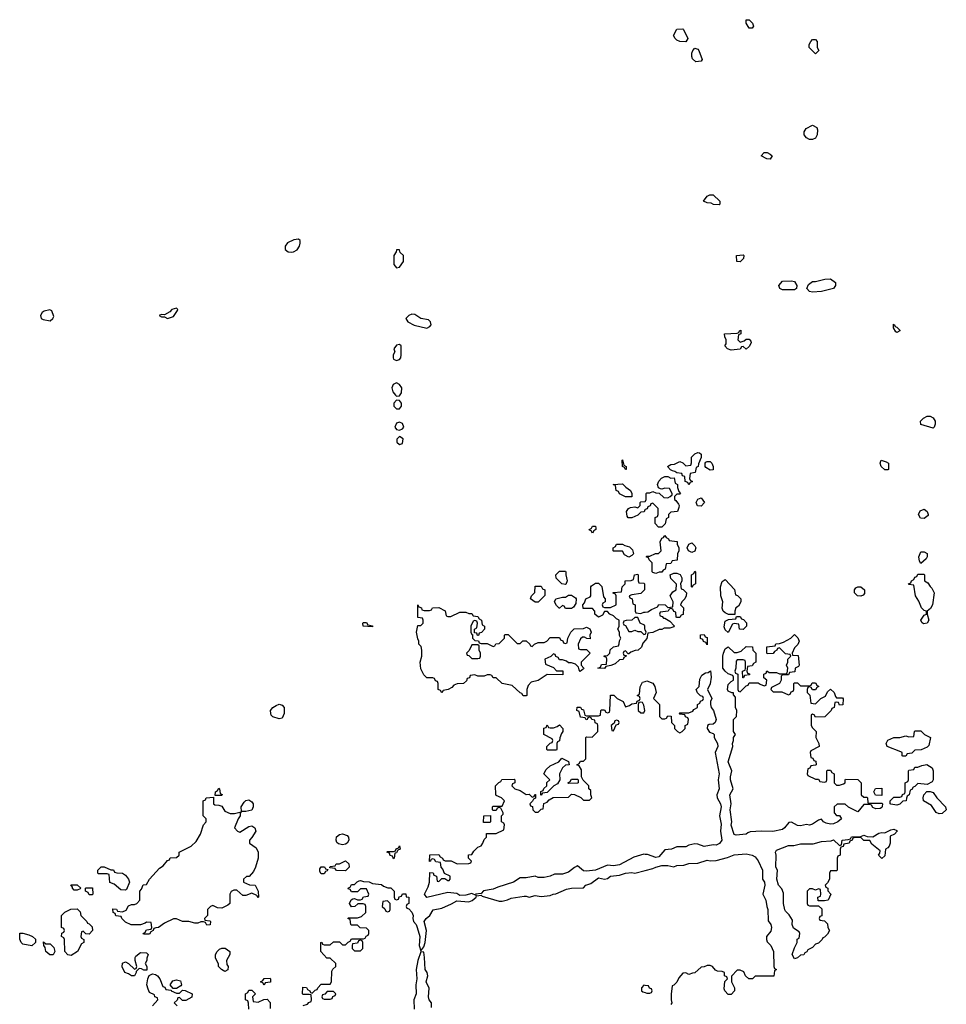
# Model space of a CAD drawing. Header units: inches. Extents: x 2769379 to 2883802, y 684208 to 828654.
# Tile 262 of 298: x 2825848 to 2831998, y 806840 to 813374. Entities that reach past the tile are written whole.
import ezdxf

# ---------------------------------------------------------------- set-up
doc = ezdxf.new("R2010")
doc.units = ezdxf.units.IN
doc.header["$MEASUREMENT"] = 0
for name, color, linetype in [('C8820', 7, 'Continuous'), ('C8821', 7, 'Continuous'), ('C8830', 7, 'Continuous'), ('C8831', 7, 'Continuous')]:
    doc.layers.add(name, color=color, linetype=linetype)

msp = doc.modelspace()

# ---------------------------------------------------------------- linework, layer by layer
at = {"layer": 'C8820', "color": 2, "elevation": 2}
for points in [[(2829671.2, 810000), (2829672, 809990), (2829658, 809982), (2829650, 809966), (2829642, 809982), (2829630, 809986), (2829628.4, 809991.6), (2829642, 809998), (2829643, 810000)], [(2830000, 809255.1), (2829983.6, 809236.4), (2829974, 809210), (2829954, 809190), (2829932.7, 809187.3), (2829903.6, 809176.4), (2829890, 809166), (2829886, 809166), (2829870, 809186), (2829858, 809182), (2829854, 809170), (2829858, 809158), (2829874, 809154), (2829874, 809150), (2829858, 809142), (2829852.7, 809127.3), (2829830, 809126), (2829799.6, 809100.4), (2829771.6, 809088.4), (2829738, 809082), (2829730, 809068), (2829686, 809070), (2829702, 809078), (2829710, 809094), (2829742, 809098), (2829746, 809130), (2829742, 809142), (2829727.3, 809147.3), (2829727.3, 809152.7), (2829750, 809154), (2829766, 809170), (2829767.3, 809192.7), (2829788.4, 809211.6), (2829822, 809218), (2829827.3, 809232.7), (2829828.4, 809251.6), (2829838, 809270), (2829828.4, 809288.4), (2829828, 809310), (2829818, 809330), (2829826, 809350), (2829826, 809390), (2829810, 809398), (2829790, 809418), (2829766, 809430), (2829750, 809446), (2829730, 809446), (2829716.9, 809423.1), (2829690, 809408), (2829666, 809430), (2829666, 809450), (2829650, 809466), (2829587.3, 809467.3), (2829586, 809490), (2829596.4, 809503.6), (2829606, 809530), (2829635.3, 809544.7), (2829638, 809550), (2829638, 809610), (2829643.1, 809616.9), (2829670, 809634), (2829690, 809634), (2829712.7, 809612.7), (2829723.6, 809543.6), (2829734, 809530), (2829734, 809510), (2829718, 809502), (2829714, 809490), (2829718, 809478), (2829730, 809474), (2829770, 809474), (2829806, 809490), (2829806, 809550), (2829802, 809562), (2829787.3, 809567.3), (2829787.3, 809572.7), (2829842, 809578), (2829846, 809610), (2829866, 809630), (2829866, 809650), (2829907.3, 809652.7), (2829922, 809658), (2829928.9, 809691.1), (2829950, 809694), (2829954, 809690), (2829954, 809650), (2829958, 809638), (2829990, 809634), (2829994, 809630), (2829994, 809590), (2829970, 809566), (2829910, 809558), (2829894, 809550), (2829898, 809538), (2829914, 809530), (2829918, 809498), (2829934, 809490), (2829934, 809450), (2829938, 809438), (2829970, 809434), (2829990, 809442), (2830000, 809442.6)], [(2830000, 809325), (2829998, 809330), (2829998, 809350), (2829995.3, 809355.3), (2829966, 809370), (2829950, 809406), (2829930, 809406), (2829911.6, 809388.4), (2829872.7, 809387.3), (2829858, 809382), (2829854, 809370), (2829858, 809358), (2829870, 809354), (2829890, 809314), (2829910, 809314), (2829930, 809322), (2829950, 809314), (2829970, 809314), (2829990, 809294), (2830000, 809297.3)], [(2830000, 807835), (2829990, 807835.3), (2829924.5, 807815.5), (2829830, 807766), (2829790, 807758), (2829750, 807763.7), (2829670.6, 807729.4), (2829610, 807723.7), (2829590, 807726), (2829550, 807758), (2829530, 807748.7), (2829490, 807716), (2829450, 807702.9), (2829397.3, 807702.7), (2829370, 807689.4), (2829330, 807680.9), (2829290, 807680.9), (2829270, 807689.4), (2829210, 807678.4), (2829170, 807679.5), (2829124.7, 807650), (2829021.7, 807618.3), (2828990, 807603.7), (2828926.7, 807593.3), (2828910, 807575.3), (2828874, 807570), (2828878, 807562), (2828850, 807576), (2828810, 807564), (2828770, 807562), (2828750, 807575.3), (2828690, 807581.2), (2828550, 807549.4), (2828536, 807570), (2828560.2, 807619.8), (2828569, 807650), (2828570, 807714), (2828592.7, 807712.7), (2828598, 807698), (2828614, 807690), (2828618, 807658), (2828630, 807654), (2828650, 807674), (2828670, 807674), (2828690, 807662), (2828698, 807662), (2828706, 807670), (2828706, 807690), (2828667.3, 807707.3), (2828656.4, 807736.4), (2828646, 807750), (2828642, 807782), (2828610, 807786), (2828602, 807802), (2828590, 807806), (2828578, 807802), (2828574, 807790), (2828568.7, 807788.7), (2828570, 807832), (2828630, 807834), (2828638, 807818), (2828654, 807810), (2828658, 807798), (2828672.7, 807792.7), (2828712, 807792), (2828752.7, 807772.7), (2828830, 807774), (2828842, 807778), (2828846, 807790), (2828826, 807810), (2828827.3, 807832.7), (2828850, 807834), (2828863.1, 807856.9), (2828890, 807882), (2828910, 807892), (2828922, 807910), (2828930, 807934), (2828946, 807950), (2828947.3, 807972.7), (2829010, 807974), (2829062, 807998), (2829066, 808030), (2829062, 808042), (2829046, 808050), (2829046, 808090), (2829058, 808102), (2829058, 808110), (2829042, 808142), (2829030, 808146), (2829018, 808142), (2829010, 808126), (2828990, 808126), (2828986, 808130), (2828986, 808150), (2828990, 808154), (2829050, 808154), (2829066, 808190), (2829046, 808210), (2829010, 808226), (2829007.3, 808232.7), (2829006, 808290), (2829027.3, 808312.7), (2829042, 808318), (2829047.3, 808332.7), (2829130, 808334), (2829134, 808330), (2829134, 808310), (2829118, 808302), (2829114, 808290), (2829134, 808270), (2829170, 808258), (2829210, 808232), (2829230, 808234), (2829250, 808214), (2829262, 808218), (2829267.3, 808232.7), (2829272.7, 808232.7), (2829272.7, 808207.3), (2829258, 808202), (2829252.7, 808187.3), (2829234, 808170), (2829238, 808158), (2829252.7, 808152.7), (2829254, 808130), (2829270, 808114), (2829290, 808114), (2829310, 808134), (2829322, 808138), (2829327.3, 808172.7), (2829350, 808182), (2829362, 808198), (2829388.4, 808211.6), (2829490, 808214), (2829510, 808234), (2829530, 808232), (2829571.6, 808211.6), (2829590, 808194), (2829630, 808194), (2829646, 808210), (2829638, 808230), (2829638, 808258), (2829626, 808270), (2829626, 808290), (2829587.3, 808327.3), (2829578, 808350), (2829576.4, 808396.4), (2829562, 808422), (2829546, 808430), (2829562, 808438), (2829570, 808454), (2829590, 808454), (2829606, 808470), (2829606, 808610), (2829610, 808614), (2829647.3, 808612.7), (2829666, 808630), (2829686, 808650), (2829686, 808690), (2829682, 808702), (2829668.4, 808708.4), (2829666, 808726), (2829646, 808730), (2829642, 808742), (2829630, 808746), (2829618, 808742), (2829614, 808730), (2829608.7, 808728.7), (2829602, 808742), (2829570, 808746), (2829562, 808782), (2829546, 808790), (2829548.7, 808811.3), (2829570, 808812), (2829578, 808798), (2829590, 808794), (2829598, 808758), (2829610, 808754), (2829690, 808754), (2829702, 808758), (2829706, 808790), (2829710, 808794), (2829730, 808794), (2829738, 808778), (2829750, 808774), (2829762, 808778), (2829766, 808790), (2829768.4, 808891.6), (2829791.6, 808891.6), (2829814, 808870), (2829854, 808850), (2829870, 808814), (2829896.4, 808823.6), (2829910, 808834), (2829942, 808838), (2829947.3, 808852.7), (2829962, 808858), (2829966, 808870), (2829962, 808882), (2829946, 808890), (2829962, 808898), (2829967.3, 808947.3), (2829974.6, 808965.4), (2829982, 808978), (2830000, 808983.1)], [(2827728.9, 806831.1), (2827758, 806842), (2827767.3, 806852.7), (2827782, 806858), (2827786, 806870), (2827782, 806902), (2827770, 806906), (2827730, 806906), (2827726, 806910), (2827727.3, 806952.7), (2827751.6, 806951.6), (2827758, 806938), (2827774, 806930), (2827778, 806918), (2827790, 806914), (2827810, 806934), (2827822, 806938), (2827826, 806950), (2827850, 806974), (2827910, 806974), (2827918, 806990), (2827920.4, 807059.6), (2827927.3, 807072.7), (2827946, 807090), (2827946, 807110), (2827910, 807146), (2827887.3, 807147.3), (2827846, 807190), (2827846, 807250), (2827852.7, 807252.7), (2827858, 807238), (2827870, 807234), (2827910, 807234), (2827930, 807254), (2827970, 807254), (2827990, 807234), (2828010, 807234), (2828027.3, 807252.7), (2828042, 807258), (2828050, 807274), (2828130, 807274), (2828142, 807278), (2828147.3, 807292.7), (2828162, 807298), (2828166, 807310), (2828166, 807330), (2828150, 807346), (2828108.4, 807348.4), (2828090, 807366), (2828050, 807366), (2828046, 807370), (2828042, 807402), (2828026, 807410), (2828030, 807414), (2828090, 807414), (2828116.4, 807423.6), (2828146, 807450), (2828146, 807490), (2828142, 807502), (2828127.3, 807507.3), (2828092.7, 807507.3), (2828071.6, 807488.4), (2828050, 807486), (2828038, 807510), (2828047.3, 807532.7), (2828060.4, 807539.6), (2828070, 807542), (2828090, 807534), (2828110, 807534), (2828122, 807538), (2828130, 807554), (2828162, 807558), (2828166, 807570), (2828150, 807606), (2828110, 807606), (2828090, 807586), (2828050, 807586), (2828042, 807602), (2828027.3, 807607.3), (2828030, 807614), (2828042, 807618), (2828050, 807634), (2828070, 807634), (2828087.3, 807652.7), (2828100.4, 807659.6), (2828110, 807662), (2828130, 807654), (2828167.3, 807652.7), (2828190, 807642), (2828250, 807634), (2828263.6, 807623.6), (2828292.7, 807612.7), (2828312, 807612), (2828334, 807590), (2828334, 807550), (2828338, 807538), (2828350, 807534), (2828362, 807538), (2828367.3, 807552.7), (2828382, 807558), (2828390, 807574), (2828410, 807574), (2828414, 807554), (2828430, 807552), (2828432, 807510), (2828418, 807502), (2828414, 807490), (2828418, 807478), (2828430, 807474), (2828450, 807452), (2828458.8, 807430), (2828457.3, 807410), (2828462.8, 807390), (2828478.8, 807370), (2828487.3, 807350), (2828504, 807290), (2828498.8, 807230), (2828510, 807194), (2828530, 807222), (2828539, 807250), (2828549, 807330), (2828533.2, 807390), (2828546, 807410), (2828569.7, 807430.3), (2828592.5, 807467.5), (2828650, 807479.1), (2828714.2, 807505.8), (2828750, 807526), (2828830, 807521), (2828851.9, 807528.1), (2828878, 807550), (2828880.4, 807559.6), (2828910, 807564.7), (2828918, 807558), (2829030, 807524.7), (2829050, 807524.7), (2829086.6, 807533.4), (2829110, 807544.7), (2829196.9, 807556.9), (2829210, 807558), (2829230, 807552), (2829270, 807562), (2829310, 807556), (2829370, 807562), (2829388, 807572), (2829407.3, 807572.7), (2829476.4, 807603.6), (2829511.3, 807611.3), (2829590, 807614), (2829606, 807630), (2829638, 807642), (2829690, 807678.8), (2829730, 807670.8), (2829750, 807674.8), (2829770, 807690.7), (2829830, 807697.3), (2829870, 807710.8), (2829910, 807714.8), (2829930, 807711.3), (2830000, 807728.4)], [(2828582, 806818), (2828581.2, 806850), (2828566.6, 806870), (2828560.9, 806890), (2828566.6, 806946.6), (2828546.6, 806990), (2828557.2, 807030), (2828552.7, 807050), (2828539.3, 807070), (2828536, 807150), (2828530, 807186), (2828510, 807188), (2828491, 807130), (2828479.1, 807070), (2828484, 807010), (2828478.4, 806970), (2828480.7, 806910), (2828464.7, 806870), (2828466.8, 806806.8)], [(2826729.1, 806830.9), (2826766, 806870), (2826762, 806882), (2826746, 806890), (2826742, 806902), (2826710, 806918), (2826700.2, 806940.2), (2826693.2, 806970), (2826699, 807010), (2826708, 807032), (2826730, 807042), (2826750, 807038), (2826762, 807030), (2826778, 807010), (2826798, 806958), (2826812.7, 806952.7), (2826818, 806938), (2826854, 806934), (2826854, 806930), (2826890, 806914), (2826910, 806914), (2826930, 806934), (2826947.3, 806932.7), (2826992, 806910), (2826990, 806888), (2826950, 806866), (2826930, 806866), (2826910, 806886), (2826898, 806882), (2826892.7, 806867.3), (2826874, 806850), (2826894, 806830)], [(2830000, 806964.8), (2829990, 806966), (2829974, 806950), (2829974, 806930), (2829983.6, 806923.6), (2830000, 806917.6)], [(2827368.4, 806808.4), (2827367.3, 806847.3), (2827362, 806862), (2827346, 806870), (2827346, 806910), (2827362, 806918), (2827370, 806934), (2827390, 806934), (2827414, 806910), (2827394, 806890), (2827398, 806858), (2827430, 806854), (2827468.4, 806871.6), (2827490, 806874), (2827511.1, 806851.1), (2827511.6, 806811.6)]]:
    msp.add_lwpolyline(points, dxfattribs=at)
for points in [[(2829890, 809808), (2829863.1, 809823.1), (2829850, 809846), (2829790, 809846), (2829786, 809850), (2829786, 809870), (2829802, 809878), (2829810, 809894), (2829850, 809894), (2829863.6, 809883.6), (2829895.3, 809875.3), (2829916, 809856), (2829922, 809830), (2829910, 809818)], [(2829470, 809626), (2829446, 809630), (2829408.4, 809668.4), (2829406, 809690), (2829430, 809714), (2829470, 809714), (2829474, 809710), (2829472, 809690), (2829482, 809650), (2829474, 809626)], [(2829268.4, 809508.4), (2829238, 809530), (2829246, 809550), (2829267.3, 809572.7), (2829270, 809614), (2829310, 809614), (2829318, 809598), (2829334, 809590), (2829332.7, 809552.7), (2829290, 809508.7)], [(2829470, 809466), (2829462, 809482), (2829450, 809486), (2829431.6, 809468.4), (2829428.4, 809468.4), (2829410, 809486), (2829398, 809510), (2829406, 809530), (2829450, 809542), (2829470, 809542), (2829490, 809554), (2829510, 809554), (2829538, 809538), (2829542, 809530), (2829539.6, 809500.4), (2829523.6, 809476.4), (2829510, 809466)], [(2828532.7, 809452.7), (2828567.3, 809452.7), (2828582, 809458), (2828588.4, 809471.6), (2828630, 809474), (2828672, 809452), (2828678, 809418), (2828690, 809414), (2828710, 809414), (2828770, 809442), (2828810, 809442), (2828830, 809434), (2828850, 809434), (2828858, 809418), (2828890, 809414), (2828898, 809398), (2828914, 809390), (2828918, 809358), (2828934, 809350), (2828934, 809330), (2828912.7, 809307.3), (2828898, 809302), (2828892.7, 809287.3), (2828887.3, 809287.3), (2828882, 809302), (2828866, 809306), (2828866, 809330), (2828882, 809338), (2828886, 809370), (2828882, 809382), (2828870, 809386), (2828858, 809382), (2828842, 809350), (2828842, 809310), (2828850, 809294), (2828854, 809294), (2828854, 809270), (2828870, 809254), (2828892.7, 809252.7), (2828898, 809238), (2828910, 809234), (2828950, 809234), (2828990, 809214), (2829002, 809218), (2829007.3, 809232.7), (2829030, 809234), (2829046, 809250), (2829066, 809270), (2829066, 809290), (2829070, 809294), (2829090, 809294), (2829150, 809234), (2829170, 809234), (2829188.4, 809251.6), (2829210, 809252), (2829234, 809230), (2829238, 809218), (2829250, 809214), (2829266, 809230), (2829290, 809242), (2829330, 809242), (2829346, 809250), (2829370, 809274), (2829430, 809274), (2829438, 809258), (2829452.7, 809252.7), (2829458, 809238), (2829470, 809234), (2829482, 809238), (2829486, 809270), (2829506, 809310), (2829527.3, 809332.7), (2829590, 809334), (2829610, 809342), (2829632.7, 809332.7), (2829642, 809310), (2829632, 809290), (2829634, 809266), (2829612.7, 809267.3), (2829596.4, 809276.4), (2829583.6, 809276.4), (2829570, 809266), (2829554, 809230), (2829558, 809198), (2829570, 809194), (2829610, 809194), (2829634, 809170), (2829574, 809110), (2829574, 809090), (2829592, 809070), (2829590, 809066), (2829568, 809048), (2829560.4, 809060.4), (2829558, 809078), (2829536.4, 809096.4), (2829510, 809106), (2829490, 809106), (2829476.4, 809116.4), (2829450, 809126), (2829430, 809126), (2829422, 809142), (2829407.3, 809147.3), (2829402, 809162), (2829390, 809166), (2829372.7, 809147.3), (2829334, 809130), (2829338, 809098), (2829390, 809074), (2829410, 809054), (2829452.7, 809052.7), (2829452.7, 809027.3), (2829350, 809028), (2829290, 808988), (2829242, 808978), (2829223.6, 808956.4), (2829214, 808930), (2829214, 808890), (2829210, 808888), (2829190, 808886), (2829182, 808902), (2829170, 808906), (2829116.4, 808956.4), (2829050, 808968), (2829010, 809006), (2828990, 809006), (2828982, 809022), (2828970, 809026), (2828950, 809026), (2828930, 809018), (2828890, 809018), (2828870, 809026), (2828838, 809022), (2828832.7, 809007.3), (2828818, 809002), (2828812.7, 808987.3), (2828794, 808970), (2828752.7, 808967.3), (2828730, 808958), (2828716.9, 808943.1), (2828691.6, 808928.4), (2828658, 808922), (2828650, 808906), (2828642, 808922), (2828626, 808930), (2828626, 808970), (2828622, 808982), (2828607.3, 808987.3), (2828602, 809002), (2828590, 809006), (2828550, 809006), (2828530, 809026), (2828510, 809066), (2828505.2, 809110), (2828518, 809150), (2828518, 809190), (2828513.6, 809213.6), (2828498, 809230), (2828498, 809250), (2828490, 809266), (2828482.7, 809310), (2828490, 809354), (2828510, 809354), (2828526, 809370), (2828526, 809390), (2828522, 809402), (2828490, 809406), (2828490, 809492), (2828498, 809478), (2828514, 809470), (2828518, 809458)], [(2828190, 809346), (2828128.4, 809348.4), (2828126, 809370), (2828130, 809374), (2828150, 809374), (2828158, 809358), (2828190, 809352)], [(2828890, 809226), (2828850, 809226), (2828831.6, 809188.4), (2828814, 809170), (2828818, 809158), (2828830, 809154), (2828850, 809134), (2828890, 809134), (2828902, 809138), (2828906, 809150), (2828906, 809170), (2828898, 809190), (2828898, 809218)], [(2829970, 808846), (2829958, 808842), (2829954, 808830), (2829954, 808790), (2829970, 808774), (2829990, 808774), (2829998, 808790), (2829990, 808826), (2829982, 808842)], [(2827570, 808735.3), (2827528.4, 808748.4), (2827518, 808758), (2827515.3, 808770), (2827514, 808790), (2827529.2, 808810), (2827550, 808824), (2827570, 808830.8), (2827590, 808824.7), (2827604.7, 808810), (2827604.7, 808770), (2827590, 808738)], [(2829810, 808726), (2829798, 808722), (2829794, 808706), (2829774, 808690), (2829778, 808658), (2829790, 808654), (2829806, 808694), (2829822, 808698), (2829826, 808710), (2829822, 808722)], [(2829350, 808526), (2829346, 808530), (2829346, 808550), (2829370, 808574), (2829382, 808578), (2829386, 808590), (2829382, 808602), (2829326, 808630), (2829328, 808672), (2829342, 808678), (2829350, 808694), (2829358, 808678), (2829370, 808674), (2829390, 808674), (2829416.4, 808683.6), (2829430, 808694), (2829454, 808670), (2829454, 808650), (2829443.6, 808636.4), (2829432.7, 808607.3), (2829431.6, 808588.4), (2829418, 808582), (2829414, 808570), (2829414, 808530), (2829410, 808526)], [(2829310, 808226), (2829306, 808230), (2829307.3, 808252.7), (2829322, 808258), (2829327.3, 808272.7), (2829346, 808290), (2829347.3, 808312.7), (2829366, 808330), (2829326, 808370), (2829342, 808398), (2829370, 808422), (2829426, 808450), (2829446, 808474), (2829491.1, 808451.1), (2829494, 808430), (2829470, 808426), (2829451.6, 808408.4), (2829432, 808370), (2829434, 808330), (2829418, 808302), (2829394, 808290), (2829350, 808246), (2829318, 808242)], [(2829490, 808306), (2829486, 808310), (2829502, 808318), (2829510, 808334), (2829550, 808334), (2829554, 808330), (2829554, 808310), (2829550, 808308)], [(2827146, 808226), (2827148, 808250), (2827162, 808258), (2827170, 808274), (2827174, 808270), (2827178, 808238), (2827192, 808232), (2827190, 808226)], [(2827245.4, 808105.4), (2827274.6, 808105.4), (2827318, 808118), (2827312, 808108), (2827311.3, 808090), (2827298, 808070), (2827274, 808010), (2827294, 807990), (2827310, 807982), (2827370, 808021), (2827390, 808024.7), (2827410, 808012), (2827416, 807990), (2827390, 807946), (2827374, 807930), (2827374, 807910), (2827418, 807878), (2827432, 807850), (2827432, 807810), (2827414, 807750), (2827399.6, 807720.4), (2827371.3, 807688.7), (2827352.7, 807687.3), (2827334, 807670), (2827334, 807650), (2827372.7, 807632.7), (2827411.1, 807631.1), (2827432, 807590), (2827434, 807550), (2827430, 807546), (2827422, 807562), (2827390, 807578), (2827350, 807562), (2827330, 807562), (2827290, 807598), (2827270, 807598), (2827251.6, 807588.4), (2827242, 807570), (2827242, 807510), (2827230, 807498), (2827190, 807478), (2827160.4, 807480.4), (2827130, 807495.3), (2827114, 807490), (2827094, 807470), (2827094, 807430), (2827074, 807410), (2827078, 807398), (2827110, 807394), (2827114, 807390), (2827112.7, 807367.3), (2827090, 807366), (2827082, 807382), (2827067.3, 807387.3), (2827050, 807388), (2827030, 807378), (2827010, 807378), (2826970, 807388.7), (2826930, 807389), (2826890, 807408), (2826870, 807408), (2826810, 807379), (2826770, 807348.7), (2826752, 807348), (2826738, 807342), (2826734, 807330), (2826718, 807322), (2826710, 807306), (2826670, 807306), (2826668, 807310), (2826682, 807318), (2826690, 807334), (2826722, 807338), (2826726, 807350), (2826722, 807382), (2826690, 807386), (2826682, 807378), (2826650, 807368), (2826588.4, 807368.4), (2826550, 807386), (2826526, 807410), (2826522, 807422), (2826487.3, 807427.3), (2826482, 807442), (2826468.4, 807448.4), (2826467.3, 807472.7), (2826490, 807472), (2826498, 807458), (2826530, 807454), (2826554.6, 807465.4), (2826570, 807494), (2826590, 807502), (2826610, 807502), (2826626, 807510), (2826646, 807530), (2826646, 807590), (2826656.4, 807603.6), (2826667.3, 807632.7), (2826690, 807634), (2826708.9, 807671.1), (2826776.4, 807743.6), (2826800.4, 807759.6), (2826830, 807794), (2826842, 807798), (2826847.3, 807812.7), (2826890, 807814), (2826906, 807830), (2826906, 807850), (2826986, 807890), (2827020.4, 807919.6), (2827049, 807970), (2827068.4, 808031.6), (2827086, 808050), (2827086, 808070), (2827066, 808090), (2827066, 808190), (2827082, 808198), (2827086, 808210), (2827134, 808214), (2827134, 808170), (2827143.6, 808163.6), (2827170, 808162), (2827190, 808154), (2827210, 808122)], [(2827350, 808119), (2827320.4, 808120.4), (2827318, 808150), (2827338, 808182), (2827350, 808192), (2827370, 808198), (2827390, 808184.7), (2827398.8, 808170), (2827398.8, 808150), (2827390, 808129.2)], [(2828970, 808046), (2828927.3, 808047.3), (2828928.9, 808091.1), (2828972.7, 808092.7), (2828974, 808050)], [(2827990, 807899), (2827964, 807904), (2827954, 807914), (2827949, 807929), (2827950, 807951.3), (2827970, 807966.8), (2827990, 807970.8), (2828021, 807961), (2828031.3, 807950), (2828032, 807930), (2828022, 807910), (2828010, 807902)], [(2828330, 807806), (2828322, 807822), (2828307.3, 807827.3), (2828302, 807842), (2828286, 807850), (2828290, 807854), (2828330, 807854), (2828342, 807858), (2828347.3, 807872.7), (2828362, 807878), (2828370, 807892), (2828374, 807870), (2828358, 807862), (2828350, 807846), (2828338, 807842), (2828334, 807810)], [(2826550, 807598), (2826520.4, 807600.4), (2826476.4, 807636.4), (2826447.3, 807647.3), (2826442, 807702), (2826430, 807706), (2826370, 807706), (2826366, 807710), (2826366, 807730), (2826390, 807752), (2826410, 807752), (2826452.7, 807732.7), (2826470, 807732), (2826478, 807718), (2826492.7, 807712.7), (2826530, 807711.3), (2826550, 807698), (2826570.9, 807670.9), (2826578, 807650), (2826558, 807602)], [(2827850, 807706), (2827840.4, 807720.4), (2827840.4, 807739.6), (2827848.4, 807751.6), (2827871.6, 807751.6), (2827878, 807738), (2827894, 807734), (2827890, 807726), (2827878, 807722), (2827870, 807706)], [(2828010, 807726), (2827952.7, 807727.3), (2827946, 807730), (2827942, 807742), (2827906, 807746), (2827906, 807750), (2827910, 807754), (2827942, 807758), (2827948.4, 807771.6), (2827970, 807772), (2828011.1, 807791.1), (2828032.7, 807772.7), (2828034, 807750)], [(2826210, 807598), (2826198, 807610), (2826198, 807618), (2826188, 807632), (2826230, 807632), (2826254, 807610), (2826250, 807606), (2826230, 807598)], [(2826310, 807566), (2826302, 807582), (2826286, 807590), (2826286, 807610), (2826290, 807614), (2826332.7, 807612.7), (2826334, 807570), (2826330, 807566)], [(2826310, 807306), (2826287.3, 807307.3), (2826270, 807326), (2826258, 807322), (2826254, 807290), (2826258, 807278), (2826274, 807270), (2826274, 807250), (2826258, 807242), (2826231.3, 807190), (2826190, 807164), (2826168.4, 807168.4), (2826148, 807190), (2826146, 807270), (2826142, 807282), (2826126, 807290), (2826127.3, 807312.7), (2826142, 807318), (2826146, 807330), (2826142, 807342), (2826126, 807350), (2826126, 807430), (2826148.4, 807451.6), (2826188.4, 807471.6), (2826230, 807474), (2826250, 807454), (2826254, 807430), (2826294, 807390), (2826298, 807378), (2826310, 807374), (2826330, 807354), (2826332, 807330)], [(2828290, 807526), (2828258, 807522), (2828254, 807490), (2828272.7, 807472.7), (2828278, 807458), (2828290, 807454), (2828302, 807458), (2828306, 807470), (2828306, 807510)], [(2825930, 807228), (2825870, 807238), (2825858, 807250), (2825848.4, 807271.6), (2825848.7, 807311.3), (2825870, 807312), (2825910, 807302), (2825934, 807290), (2825952.7, 807272.7), (2825954, 807250)], [(2826022, 807242), (2826050, 807242), (2826076, 807216), (2826082, 807190), (2826070, 807168.7), (2826049.3, 807169.3), (2826022, 807190), (2826016.4, 807216.4), (2826008, 807230), (2826006, 807254)], [(2827210, 807058), (2827188, 807070), (2827168, 807090), (2827167.3, 807107.3), (2827148.4, 807148.4), (2827148, 807170), (2827158, 807190), (2827174.6, 807205.4), (2827190, 807212), (2827211.6, 807211.6), (2827242, 807190), (2827242, 807170), (2827222, 807130), (2827223.6, 807103.6), (2827232, 807090), (2827230, 807068)], [(2828110, 807266), (2828098, 807262), (2828090, 807246), (2828058, 807242), (2828054, 807230), (2828054, 807210), (2828070, 807194), (2828110, 807194), (2828126, 807210), (2828126, 807250), (2828122, 807262)], [(2826672.7, 807067.3), (2826656.4, 807076.4), (2826642, 807078), (2826622, 807058), (2826622, 807050), (2826610, 807029), (2826589.4, 807029.4), (2826570, 807042), (2826546, 807050), (2826528.9, 807088.9), (2826530, 807114), (2826550, 807122), (2826571.1, 807111.1), (2826610, 807074), (2826622, 807078), (2826626, 807090), (2826615.3, 807130), (2826615.3, 807150), (2826620.2, 807159.8), (2826650, 807184.7), (2826690, 807182), (2826702, 807170), (2826692.7, 807147.3), (2826692, 807130), (2826682, 807110), (2826692, 807090), (2826692.7, 807067.3)], [(2826866, 806946), (2826846, 806970), (2826864.7, 806995.3), (2826890, 807002), (2826914.8, 806994.8), (2826922, 806970), (2826918, 806962), (2826890, 806946)], [(2827470, 806968), (2827462, 806982), (2827446, 806990), (2827462, 806998), (2827470, 807012), (2827510, 807014), (2827514, 807010), (2827512.7, 806987.3), (2827478, 806982)], [(2827930, 806926), (2827890, 806926), (2827872.7, 806907.3), (2827858, 806902), (2827854, 806890), (2827858, 806878), (2827870, 806874), (2827910, 806874), (2827922, 806878), (2827927.3, 806892.7), (2827942, 806898), (2827946, 806910)]]:
    msp.add_lwpolyline(points, close=True, dxfattribs=at)
at = {"layer": 'C8821', "color": 2}
for points, elevation in [([(2827698, 811918), (2827667.9, 811912.1), (2827625.8, 811894.2), (2827610.7, 811870), (2827610.8, 811850), (2827630, 811834), (2827650, 811830.8), (2827666, 811834), (2827690, 811846), (2827705.2, 811870), (2827709.2, 811890), (2827708.9, 811908.9)], 6), ([(2828370, 811846), (2828350, 811846), (2828346.8, 811833.2), (2828331, 811810), (2828331.3, 811750), (2828350, 811726.8), (2828368.4, 811731.6), (2828395.1, 811770), (2828394.5, 811810), (2828374, 811830)], 6), ([(2826890, 811459), (2826858, 811450), (2826844, 811436), (2826810, 811415.3), (2826790, 811418), (2826774, 811410), (2826790, 811402), (2826810, 811402), (2826830, 811392), (2826870, 811404.7), (2826895.5, 811444.5), (2826897.2, 811450)], 6), ([(2826048.4, 811448.4), (2826010, 811439), (2825998, 811430), (2825986, 811410), (2825992, 811390), (2826004, 811384), (2826050, 811376), (2826068.7, 811390), (2826075.3, 811404.7), (2826062, 811442)], 6), ([(2828450, 811420.9), (2828431, 811410), (2828411.3, 811390), (2828424.7, 811370), (2828466.9, 811346.9), (2828550, 811327.3), (2828570, 811338), (2828579, 811350), (2828574, 811370), (2828561.2, 811381.2), (2828510, 811392), (2828470, 811417)], 6), ([(2828370, 811219), (2828350, 811214), (2828331.3, 811190), (2828338, 811170), (2828326.8, 811150), (2828326, 811130), (2828330, 811122), (2828350, 811112), (2828370, 811118), (2828377.2, 811130), (2828379, 811150), (2828379, 811210)], 6), ([(2828350, 810963.7), (2828326.6, 810953.4), (2828318.4, 810930), (2828324.9, 810904.9), (2828341.6, 810881.6), (2828350, 810874.8), (2828370, 810878), (2828381.5, 810898.5), (2828384.5, 810930), (2828370, 810954)], 6), ([(2828350, 810848.7), (2828331.3, 810830), (2828331.3, 810810), (2828350, 810791.3), (2828370, 810792), (2828382, 810810), (2828382, 810830), (2828370, 810848)], 6), ([(2828370, 810702.7), (2828350, 810697.2), (2828339.1, 810670), (2828350, 810654.8), (2828370, 810650.8), (2828390, 810658), (2828397.2, 810670), (2828390, 810695.3)], 6), ([(2828370, 810608.7), (2828351.3, 810590), (2828351.3, 810570), (2828370, 810556), (2828390, 810562), (2828393.2, 810593.2)], 6), ([(2829870, 810388), (2829862, 810402), (2829848, 810410), (2829846, 810450), (2829850, 810454), (2829858, 810418), (2829874, 810410), (2829874, 810390)], 2), ([(2829870, 810208), (2829828, 810228), (2829822, 810242), (2829806, 810250), (2829802, 810282), (2829786, 810290), (2829850, 810294), (2829871.6, 810271.6), (2829902, 810250), (2829912, 810230), (2829910, 810208)], 2)]:
    msp.add_lwpolyline(points, close=True, dxfattribs=dict(at, elevation=elevation))
at = {"layer": 'C8821', "color": 2, "elevation": 2}
for points in [[(2830000, 810122.7), (2829998, 810122), (2829992.7, 810107.3), (2829970, 810106), (2829950, 810086), (2829911.6, 810068.4), (2829887.3, 810067.3), (2829880.4, 810080.4), (2829875.3, 810110), (2829888.9, 810131.1), (2829903.1, 810136.9), (2829930, 810142), (2829950, 810134), (2829966, 810150), (2829966, 810170), (2829970, 810174), (2830000, 810177.7)], [(2829643, 810000), (2829650, 810014), (2829670, 810014), (2829671.2, 810000)]]:
    msp.add_lwpolyline(points, dxfattribs=at)
at = {"layer": 'C8830', "color": 2, "elevation": 2}
for points in [[(2830070, 809698), (2830050, 809706), (2830046, 809710), (2830046, 809770), (2830026, 809790), (2830022, 809802), (2830006, 809810), (2830010, 809814), (2830030, 809814), (2830068.4, 809831.6), (2830087.3, 809832.7), (2830106, 809850), (2830098, 809910), (2830110, 809934), (2830122, 809938), (2830130, 809952), (2830138, 809938), (2830154, 809930), (2830158, 809918), (2830211.1, 809911.1), (2830212.7, 809892.7), (2830222, 809870), (2830222, 809850), (2830214, 809830), (2830212.7, 809787.3), (2830178, 809782), (2830170, 809766), (2830138, 809762), (2830132.7, 809727.3), (2830118, 809722), (2830110, 809708), (2830092.7, 809707.3)], [(2830310, 809838), (2830286, 809850), (2830278, 809870), (2830290, 809894), (2830310, 809902), (2830330, 809882), (2830336, 809870), (2830330, 809846)], [(2831830, 809766), (2831820.4, 809780.4), (2831815.3, 809810), (2831830, 809842), (2831850, 809842), (2831870.9, 809830.9), (2831871.3, 809810), (2831863.6, 809796.4)], [(2830310, 809606), (2830306, 809610), (2830306, 809690), (2830322, 809698), (2830330, 809714), (2830334, 809710), (2830334, 809630), (2830318, 809622)], [(2831845.6, 809365.6), (2831834.6, 809374.6), (2831829.2, 809390), (2831850, 809422), (2831866, 809430), (2831866, 809450), (2831850, 809454), (2831834, 809470), (2831816, 809516), (2831794, 809550), (2831782, 809622), (2831750, 809626), (2831746, 809630), (2831762, 809638), (2831766, 809650), (2831782, 809658), (2831790, 809674), (2831802, 809678), (2831810, 809694), (2831850, 809694), (2831854, 809690), (2831854, 809650), (2831876, 809636), (2831890, 809612), (2831902, 809602), (2831918, 809570), (2831906.8, 809490), (2831894, 809466), (2831871.6, 809448.4), (2831871.3, 809430), (2831881, 809390), (2831870, 809368.7)], [(2830590, 809426), (2830552.7, 809427.3), (2830530, 809437.2), (2830517.2, 809450), (2830510, 809468), (2830514, 809510), (2830502, 809550), (2830499.6, 809610), (2830510, 809644.7), (2830530, 809658), (2830592.7, 809592.7), (2830598, 809558), (2830612.7, 809552.7), (2830634, 809530), (2830634, 809510), (2830618, 809482), (2830602, 809470), (2830594, 809450), (2830594, 809426)], [(2831430, 809549), (2831408, 809550), (2831389, 809570), (2831389.3, 809590.7), (2831397.2, 809602.8), (2831410, 809611), (2831430.8, 809610.8), (2831454.8, 809590), (2831454.8, 809565.2), (2831446, 809554)], [(2830650, 809328), (2830626, 809330), (2830622, 809362), (2830590, 809366), (2830578, 809362), (2830550, 809308), (2830530, 809326), (2830524.8, 809344.8), (2830530, 809382), (2830552.7, 809392.7), (2830602, 809398), (2830606, 809414), (2830630, 809414), (2830638, 809398), (2830652.7, 809392.7), (2830671.6, 809371.6), (2830672, 809350)], [(2830410, 809226), (2830402, 809242), (2830387.3, 809247.3), (2830382, 809262), (2830367.3, 809267.3), (2830367.3, 809292.7), (2830390, 809294), (2830398, 809278), (2830410, 809274)], [(2830950, 808894), (2830962, 808898), (2830967.3, 808912.7), (2830982, 808918), (2830986, 808930), (2830986, 808970), (2830990, 808974), (2831010, 808974), (2831030, 808954), (2831090, 808954), (2831102, 808958), (2831107.3, 808972.7), (2831130, 808974), (2831138, 808958), (2831152, 808950), (2831138, 808942), (2831130, 808926), (2831110, 808926), (2831102, 808942), (2831090, 808946), (2831078, 808942), (2831074, 808930), (2831074, 808910), (2831092, 808892), (2831098, 808838), (2831130, 808834), (2831166, 808870), (2831195.3, 808884.7), (2831210, 808914), (2831230, 808932), (2831254, 808910), (2831262, 808882), (2831270, 808874), (2831310, 808874), (2831312.7, 808867.3), (2831312, 808828), (2831290, 808826), (2831282, 808842), (2831270, 808846), (2831258, 808842), (2831254, 808810), (2831238, 808802), (2831234, 808790), (2831192.7, 808747.3), (2831130, 808746), (2831122, 808762), (2831110, 808766), (2831102, 808758), (2831102, 808690), (2831110, 808674), (2831134, 808650), (2831132, 808610), (2831152, 808570), (2831154, 808550), (2831098, 808522), (2831094, 808510), (2831098, 808478), (2831112.7, 808472.7), (2831118, 808458), (2831132.7, 808452.7), (2831134, 808430), (2831130, 808426), (2831098, 808422), (2831092, 808408), (2831078, 808402), (2831074, 808370), (2831078, 808358), (2831130, 808334), (2831150, 808334), (2831158, 808318), (2831190, 808314), (2831202, 808318), (2831206, 808330), (2831206, 808390), (2831210, 808394), (2831230, 808394), (2831238, 808378), (2831254, 808370), (2831254, 808310), (2831270, 808294), (2831290, 808294), (2831316.4, 808303.6), (2831326, 808310), (2831326, 808330), (2831330, 808334), (2831410, 808332), (2831434, 808310), (2831434, 808230), (2831450, 808214), (2831470, 808214), (2831474, 808210), (2831478, 808178), (2831490, 808174), (2831570, 808174), (2831574, 808170), (2831572.7, 808152.7), (2831570, 808146), (2831559.6, 808140.4), (2831530, 808138), (2831510, 808146), (2831502, 808162), (2831490, 808166), (2831450, 808166), (2831410, 808118), (2831348.4, 808148.4), (2831327.3, 808167.3), (2831272.7, 808167.3), (2831254, 808150), (2831254, 808110), (2831270, 808094), (2831290, 808094), (2831302, 808070), (2831278, 808050), (2831250, 808038), (2831230, 808035.1), (2831201.2, 808041.2), (2831182, 808050), (2831170, 808068), (2831150, 808062), (2831110, 808035.3), (2831090, 808029.4), (2831070, 808034), (2831030, 808025.2), (2831010, 808026), (2830970, 808048), (2830952.7, 808047.3), (2830924.7, 808010), (2830910, 807999), (2830846, 807986), (2830770.9, 807989.1), (2830696, 807984), (2830681, 807979), (2830670, 807969.2), (2830603.1, 807963.1), (2830590, 807966), (2830569.3, 808029.3), (2830575.3, 808050), (2830564, 808130), (2830569.3, 808170), (2830561.2, 808230), (2830584, 808270), (2830565.2, 808330), (2830565.2, 808350), (2830575.3, 808390), (2830549.3, 808450), (2830582, 808550), (2830578, 808570), (2830586, 808590), (2830586, 808610), (2830598, 808630), (2830586, 808650), (2830586, 808730), (2830606, 808750), (2830608, 808790), (2830598, 808810), (2830598, 808878), (2830586, 808894), (2830586, 808906), (2830574, 808906), (2830550, 808918), (2830546, 808930), (2830550, 808962), (2830570, 808982), (2830586, 808990), (2830586, 809010), (2830582, 809022), (2830550, 809034), (2830529.7, 809049.7), (2830515.1, 809070), (2830514.5, 809150), (2830518.4, 809170), (2830530, 809198), (2830550, 809212), (2830590, 809174), (2830610, 809174), (2830636.4, 809183.6), (2830670, 809214), (2830712.7, 809212.7), (2830714, 809190), (2830734, 809170), (2830734, 809110), (2830718, 809102), (2830710, 809086), (2830678, 809082), (2830674, 809050), (2830678, 809038), (2830692.7, 809032.7), (2830692.7, 809027.3), (2830658, 809022), (2830652.7, 809007.3), (2830647.3, 809007.3), (2830646, 809050), (2830662, 809058), (2830666, 809070), (2830666, 809110), (2830662, 809122), (2830650, 809126), (2830610, 809126), (2830603.6, 809116.4), (2830602, 809070), (2830594, 809050), (2830598, 809038), (2830614, 809030), (2830614, 808930), (2830618, 808918), (2830630, 808914), (2830670, 808954), (2830682, 808958), (2830690, 808974), (2830750, 808974), (2830763.6, 808963.6), (2830790, 808954), (2830802, 808958), (2830806, 808990), (2830787.3, 809007.3), (2830786, 809030), (2830802, 809038), (2830807.3, 809052.7), (2830822, 809042), (2830870, 809042), (2830890, 809034), (2830930, 809034), (2830942, 809038), (2830946, 809070), (2830938, 809090), (2830946, 809110), (2830946, 809130), (2830966, 809150), (2830962, 809162), (2830930, 809166), (2830890, 809206), (2830878, 809202), (2830874, 809190), (2830858, 809182), (2830850, 809168), (2830810, 809166), (2830806, 809170), (2830807.3, 809212.7), (2830862, 809218), (2830867.3, 809232.7), (2830890, 809234), (2830916.4, 809243.6), (2830966, 809270), (2830990, 809294), (2831012.7, 809272.7), (2831022, 809250), (2831012.7, 809227.3), (2830990, 809206), (2830974, 809170), (2830978, 809158), (2831014, 809154), (2831022, 809090), (2831018, 809082), (2830994, 809070), (2830992.7, 809047.3), (2830958, 809042), (2830950, 809026), (2830910, 809026), (2830902, 809018), (2830902, 808990), (2830891.3, 808968.7), (2830838, 808942), (2830834, 808930), (2830850, 808914), (2830907.3, 808912.7)], [(2831710, 808486), (2831706, 808490), (2831706, 808510), (2831696.4, 808516.4), (2831606, 808550), (2831598, 808570), (2831610, 808592), (2831650, 808611.3), (2831690, 808611.3), (2831730, 808622), (2831750, 808614), (2831782, 808618), (2831786, 808650), (2831790, 808654), (2831830, 808654), (2831854, 808630), (2831894, 808610), (2831882, 808558), (2831870, 808546), (2831832, 808528), (2831790, 808526), (2831770, 808506), (2831738, 808502), (2831730, 808486)], [(2831870, 808298), (2831810, 808306), (2831790, 808286), (2831778, 808282), (2831770, 808266), (2831758, 808262), (2831752, 808230), (2831738, 808222), (2831732.7, 808207.3), (2831732, 808190), (2831710, 808188), (2831690, 808169), (2831670, 808162), (2831628.9, 808168.9), (2831626, 808170), (2831626, 808190), (2831650, 808214), (2831690, 808214), (2831702, 808218), (2831708, 808232), (2831722, 808238), (2831726, 808250), (2831726, 808310), (2831742, 808318), (2831746, 808330), (2831746, 808390), (2831750, 808394), (2831782, 808398), (2831790, 808414), (2831810, 808414), (2831835.3, 808424.7), (2831868.7, 808431.3), (2831904.7, 808410), (2831911.3, 808390), (2831911.3, 808328.7), (2831903.6, 808316.4)], [(2831570, 808226), (2831527.3, 808227.3), (2831518, 808250), (2831527.3, 808272.7), (2831570, 808274)], [(2831950, 808105.1), (2831930, 808112), (2831899.7, 808159.7), (2831846, 808190), (2831844, 808210), (2831849, 808231), (2831868.7, 808251.3), (2831890, 808252), (2831910, 808244.7), (2831936, 808210), (2831992, 808150), (2831998, 808130), (2831970, 808107.3)], [(2831570, 807808), (2831548.7, 807830), (2831556.4, 807843.6), (2831558, 807858), (2831503.1, 807903.1), (2831490, 807926), (2831450, 807926), (2831430, 807946), (2831390, 807946), (2831378, 807942), (2831374, 807930), (2831358, 807922), (2831354, 807910), (2831318, 807902), (2831312.7, 807887.3), (2831298, 807882), (2831294, 807870), (2831294, 807830), (2831278, 807822), (2831274, 807810), (2831274, 807730), (2831270, 807726), (2831230, 807726), (2831222, 807710), (2831222, 807670), (2831210, 807646), (2831194, 807630), (2831198, 807618), (2831211.6, 807611.6), (2831212.7, 807592.7), (2831232, 807570), (2831214, 807530), (2831190, 807526), (2831147.3, 807527.3), (2831146, 807550), (2831162, 807558), (2831166, 807570), (2831162, 807602), (2831150, 807606), (2831130, 807598), (2831110, 807606), (2831090, 807606), (2831074, 807590), (2831074, 807510), (2831078, 807498), (2831090, 807494), (2831150, 807494), (2831172.7, 807472.7), (2831172, 807428), (2831158, 807422), (2831154, 807410), (2831158, 807398), (2831190, 807394), (2831210, 807374), (2831212, 807350), (2831222, 807330), (2831210, 807306), (2831190, 807286), (2831178, 807282), (2831174, 807270), (2831150, 807246), (2831130, 807238), (2831110, 807218), (2831078, 807202), (2831072.7, 807187.3), (2831058, 807182), (2831052.7, 807167.3), (2831030, 807166), (2831010, 807148), (2830990, 807141.2), (2830976, 807170), (2830990, 807214), (2831008, 807250), (2831008.4, 807271.6), (2831022, 807278), (2831026, 807310), (2831022, 807322), (2830984.7, 807344.7), (2830975.3, 807370), (2830978, 807398), (2830954.6, 807434.6), (2830930, 807458), (2830927.2, 807467.2), (2830917.2, 807510), (2830917.6, 807577.6), (2830905.6, 807605.6), (2830885.1, 807630), (2830872.7, 807670), (2830878, 807730), (2830866, 807750), (2830869.3, 807829.3), (2830864, 807850), (2830870, 807862), (2830950, 807893), (2830986, 807894), (2831030, 807904.7), (2831114, 807906), (2831170, 807921), (2831234.6, 807925.4), (2831250, 807931.3), (2831290, 807894), (2831302, 807898), (2831306, 807930), (2831347.3, 807932.7), (2831362, 807938), (2831368.9, 807951.1), (2831430, 807954), (2831450, 807962), (2831472.7, 807952.7), (2831510, 807952), (2831550, 807976), (2831570, 807981), (2831590, 807978), (2831630, 807998), (2831650, 808002), (2831670, 807994), (2831672, 807990), (2831654, 807970), (2831624.7, 807955.3), (2831624.7, 807910), (2831618, 807890), (2831610, 807878), (2831594, 807870), (2831590, 807826)]]:
    msp.add_lwpolyline(points, close=True, dxfattribs=at)
for points in [[(2830000, 809442.6), (2830016.4, 809443.6), (2830040.4, 809459.6), (2830082, 809478), (2830090, 809494), (2830131.6, 809491.6), (2830150, 809474), (2830182, 809478), (2830186, 809510), (2830166, 809550), (2830183.1, 809576.9), (2830206, 809590), (2830207.3, 809627.3), (2830170, 809666), (2830166, 809690), (2830190, 809702), (2830210, 809702), (2830232.7, 809692.7), (2830242, 809670), (2830242, 809650), (2830234, 809630), (2830238, 809598), (2830252.7, 809592.7), (2830274, 809570), (2830272, 809550), (2830262, 809530), (2830242, 809510), (2830234, 809490), (2830254, 809470), (2830252.7, 809427.3), (2830238, 809422), (2830230, 809406), (2830210, 809406), (2830206, 809410), (2830202, 809442), (2830190, 809446), (2830182, 809462), (2830170, 809466), (2830158, 809462), (2830151.6, 809448.4), (2830098, 809442), (2830094, 809430), (2830098, 809418), (2830112.7, 809412.7), (2830122, 809402), (2830130, 809402), (2830163.6, 809383.6), (2830192, 809352), (2830190, 809346), (2830163.6, 809336.4), (2830124.7, 809335.3), (2830110, 809328), (2830092.7, 809327.3), (2830050, 809308), (2830018, 809302), (2830011.6, 809268.4), (2830000, 809255.1)], [(2830000, 809297.3), (2830002, 809298), (2830006, 809310), (2830000, 809325)], [(2830000, 808983.1), (2830010, 808986), (2830050.9, 808970.9), (2830062.8, 808950), (2830072, 808910), (2830054, 808870), (2830094, 808830), (2830094, 808750), (2830110, 808734), (2830130, 808734), (2830142, 808738), (2830150, 808754), (2830172.7, 808752.7), (2830174, 808710), (2830194, 808690), (2830194, 808670), (2830214, 808650), (2830230, 808642), (2830246, 808650), (2830266, 808670), (2830266, 808690), (2830282, 808698), (2830286, 808730), (2830282, 808742), (2830267.3, 808747.3), (2830262, 808762), (2830230, 808766), (2830226, 808770), (2830230, 808774), (2830290, 808774), (2830315.3, 808784.7), (2830323.1, 808796.9), (2830346, 808810), (2830346, 808830), (2830362, 808838), (2830367.3, 808852.7), (2830382, 808858), (2830386, 808870), (2830382, 808882), (2830367.3, 808887.3), (2830347.3, 808907.3), (2830338, 808930), (2830358, 808950), (2830363.1, 808996.9), (2830376.4, 809023.6), (2830400.4, 809039.6), (2830418, 809042), (2830432.7, 809052.7), (2830438, 809010), (2830430, 808966), (2830414, 808930), (2830442, 808870), (2830432, 808850), (2830432, 808830), (2830438, 808810), (2830454, 808790), (2830470.5, 808730), (2830464.7, 808710), (2830450, 808699), (2830423.6, 808696.4), (2830414, 808690), (2830412, 808670), (2830425.4, 808645.4), (2830450, 808638), (2830458, 808630), (2830458, 808610), (2830478.8, 808570), (2830481, 808550), (2830464.7, 808510), (2830490.7, 808370), (2830484, 808330), (2830490.6, 808270), (2830474.9, 808230), (2830478, 808210), (2830499.3, 808170), (2830503, 808150), (2830493.4, 808090), (2830503.5, 808036.5), (2830498.8, 807990), (2830507.7, 807930), (2830493.5, 807906.5), (2830470, 807897), (2830450, 807898), (2830390, 807887), (2830350, 807902.7), (2830330, 807905.2), (2830290, 807895.3), (2830270, 807884), (2830210, 807884), (2830174, 807870), (2830130, 807865.2), (2830090, 807818), (2830070, 807815.1), (2830014.6, 807834.6), (2830000, 807835)], [(2830000, 807728.4), (2830050, 807740.7), (2830069.6, 807750.4), (2830110, 807760.7), (2830150, 807760.7), (2830190, 807751.3), (2830210, 807762), (2830256.5, 807763.5), (2830290, 807774.8), (2830350, 807776), (2830410, 807796), (2830430, 807791.3), (2830470, 807794.8), (2830545.6, 807814.4), (2830590, 807833), (2830670, 807838.8), (2830710, 807830.8), (2830730, 807818), (2830750, 807791.3), (2830779.1, 807730), (2830777.3, 807670), (2830790.3, 807650.3), (2830793, 807630), (2830781, 807570), (2830801, 807530), (2830806, 807490), (2830813.4, 807470), (2830814.9, 807394.9), (2830834, 807370), (2830838.8, 807350), (2830834.4, 807325.6), (2830804.7, 807290), (2830804.7, 807270), (2830810, 807254), (2830834, 807230), (2830851.1, 807191.1), (2830854, 807090), (2830858, 807078), (2830872, 807070), (2830858, 807062), (2830852.7, 807027.3), (2830730, 807026), (2830711.6, 807008.4), (2830688, 807008), (2830666, 807030), (2830655.3, 807055.3), (2830630, 807066), (2830610, 807066), (2830572.7, 807027.3), (2830572, 806990), (2830592, 806950), (2830592, 806930), (2830570, 806906), (2830550, 806906), (2830528, 806930), (2830523.1, 806943.1), (2830528.9, 806991.1), (2830546, 807010), (2830542, 807022), (2830526, 807030), (2830526, 807050), (2830510, 807058), (2830480.4, 807060.4), (2830467.3, 807067.3), (2830446, 807090), (2830430, 807098), (2830410, 807098), (2830391.6, 807088.4), (2830370, 807086), (2830330, 807048), (2830312.7, 807047.3), (2830290, 807038), (2830270, 807048), (2830250, 807046), (2830223.6, 807016.4), (2830210, 806986), (2830190, 806966), (2830178, 806962), (2830171.6, 806908.4), (2830171.3, 806870), (2830176, 806850), (2830170, 806838)], [(2830000, 806917.6), (2830010, 806914), (2830030, 806914), (2830042, 806918), (2830046, 806930), (2830042, 806942), (2830027.3, 806947.3), (2830022, 806962), (2830000, 806964.8)]]:
    msp.add_lwpolyline(points, dxfattribs=at)
at = {"layer": 'C8831', "color": 2, "elevation": 2}
for points in [[(2830690, 813318), (2830669, 813350), (2830670, 813374), (2830690, 813372), (2830712, 813350), (2830718, 813330), (2830710, 813318)], [(2830270, 813226), (2830228.9, 813228.9), (2830210, 813238), (2830198, 813250), (2830188, 813270), (2830210, 813312), (2830250, 813314), (2830254, 813310), (2830282, 813250)], [(2831130, 813148), (2831088, 813190), (2831088, 813210), (2831098, 813230), (2831110, 813242), (2831130, 813242), (2831142, 813230), (2831142, 813190), (2831151.3, 813170)], [(2830335.3, 813095.3), (2830314.6, 813114.6), (2830308.7, 813130), (2830308.9, 813151.1), (2830315.3, 813170), (2830330, 813184.7), (2830350, 813178), (2830356, 813170), (2830378, 813110), (2830370, 813098)], [(2831090, 812579), (2831069.2, 812589.2), (2831055.3, 812610), (2831055.3, 812630), (2831068.9, 812651.1), (2831110, 812674), (2831138, 812658), (2831143.6, 812643.6), (2831141, 812610), (2831130, 812588), (2831110, 812579)], [(2830830, 812448), (2830806, 812450), (2830768.4, 812471.6), (2830788.4, 812491.6), (2830810, 812492), (2830830, 812482), (2830842, 812470)], [(2830490, 812146), (2830452.7, 812147.3), (2830436.4, 812156.4), (2830410, 812158), (2830386, 812170), (2830410, 812202), (2830428.9, 812211.1), (2830450, 812211.3), (2830494, 812170), (2830494, 812150)], [(2830630, 811768), (2830608, 811770), (2830606, 811810), (2830650, 811814), (2830654, 811810), (2830652, 811790)], [(2831110, 811566), (2831090, 811569.6), (2831072, 811590), (2831083.3, 811616.7), (2831110, 811636), (2831130, 811636), (2831192.7, 811652.7), (2831230, 811654), (2831262, 811630), (2831262.8, 811610), (2831250.3, 811589.7), (2831170, 811569.6)], [(2830990, 811581.6), (2830910, 811582), (2830894, 811590), (2830886, 811610), (2830910, 811638), (2830970, 811641), (2830990, 811636), (2831006.8, 811610), (2831004, 811590)], [(2831670, 811298), (2831663.1, 811303.1), (2831648, 811330), (2831647.3, 811352.7), (2831654, 811350), (2831658, 811338), (2831670, 811334), (2831690, 811314), (2831690, 811308.7)], [(2830630, 811234), (2830656.4, 811243.6), (2830670, 811254), (2830690, 811254), (2830699.6, 811239.6), (2830702, 811230), (2830690, 811206), (2830670, 811188), (2830650, 811206), (2830638, 811202), (2830630, 811188), (2830570, 811182), (2830546, 811190), (2830528, 811210), (2830536.4, 811223.6), (2830538, 811250), (2830528, 811270), (2830526, 811290), (2830610, 811294), (2830622, 811298), (2830626, 811310), (2830634, 811314), (2830634, 811290), (2830618, 811282), (2830614, 811250)], [(2831910, 810664), (2831828.4, 810688.4), (2831826, 810710), (2831846, 810730), (2831870, 810742), (2831890, 810742), (2831910, 810732), (2831924.7, 810710), (2831924.7, 810690), (2831918, 810670)], [(2830290, 810288), (2830282, 810302), (2830266, 810310), (2830262, 810342), (2830247.3, 810347.3), (2830242, 810362), (2830210, 810366), (2830196.4, 810376.4), (2830180.4, 810380.4), (2830167.3, 810387.3), (2830148.7, 810410), (2830170, 810422), (2830194.6, 810425.4), (2830230, 810442), (2830250, 810434), (2830270, 810414), (2830302, 810418), (2830307.3, 810432.7), (2830308, 810470), (2830330, 810494), (2830350, 810502), (2830359.6, 810499.6), (2830371.6, 810491.6), (2830371.6, 810468.4), (2830352.7, 810427.3), (2830351.6, 810408.4), (2830338, 810402), (2830332, 810370), (2830298, 810362), (2830294, 810330), (2830298, 810318), (2830314, 810310), (2830298, 810302)], [(2830430, 810384), (2830403.1, 810403.1), (2830398, 810410), (2830398, 810430), (2830403.1, 810436.9), (2830410, 810442), (2830430, 810442), (2830442, 810430), (2830451.3, 810408.7), (2830450, 810386)], [(2831590, 810386), (2831566, 810410), (2831558, 810430), (2831566, 810450), (2831599.6, 810439.6), (2831614, 810430), (2831614, 810390), (2831610, 810386)], [(2830370, 810146), (2830347.3, 810147.3), (2830338, 810170), (2830348, 810192), (2830370, 810202), (2830394, 810170)], [(2831850, 810064), (2831826.3, 810066.3), (2831814, 810090), (2831825.2, 810114.8), (2831850, 810124.7), (2831871.1, 810111.1), (2831878, 810090), (2831876.9, 810083.1)]]:
    msp.add_lwpolyline(points, close=True, dxfattribs=at)
msp.add_lwpolyline([(2830000, 810177.7), (2830002, 810178), (2830006, 810190), (2830006, 810230), (2830010, 810234), (2830030, 810234), (2830050, 810242), (2830070, 810234), (2830092.7, 810232.7), (2830123.6, 810203.6), (2830150, 810202), (2830166, 810210), (2830178, 810222), (2830178, 810230), (2830162, 810262), (2830130, 810266), (2830110, 810258), (2830100.4, 810260.4), (2830088, 810268), (2830082, 810290), (2830089.1, 810310.9), (2830108.9, 810331.1), (2830130, 810342), (2830150, 810342), (2830170, 810332), (2830192.7, 810332.7), (2830198, 810298), (2830214, 810290), (2830214, 810270), (2830222, 810242), (2830234, 810230), (2830230, 810226), (2830210, 810226), (2830194, 810210), (2830194, 810190), (2830203.6, 810183.6), (2830219.8, 810159.8), (2830224.7, 810150), (2830223.6, 810136.4), (2830214, 810110), (2830170, 810106), (2830154, 810090), (2830154, 810070), (2830138, 810062), (2830131.6, 810028.4), (2830110, 810006), (2830087.3, 810007.3), (2830066, 810030), (2830066, 810070), (2830082, 810078), (2830086, 810090), (2830086, 810130), (2830050, 810166), (2830038, 810162), (2830032.7, 810147.3), (2830018, 810142), (2830012.7, 810127.3), (2830000, 810122.7)], dxfattribs=at)

doc.saveas('drawing.dxf')
